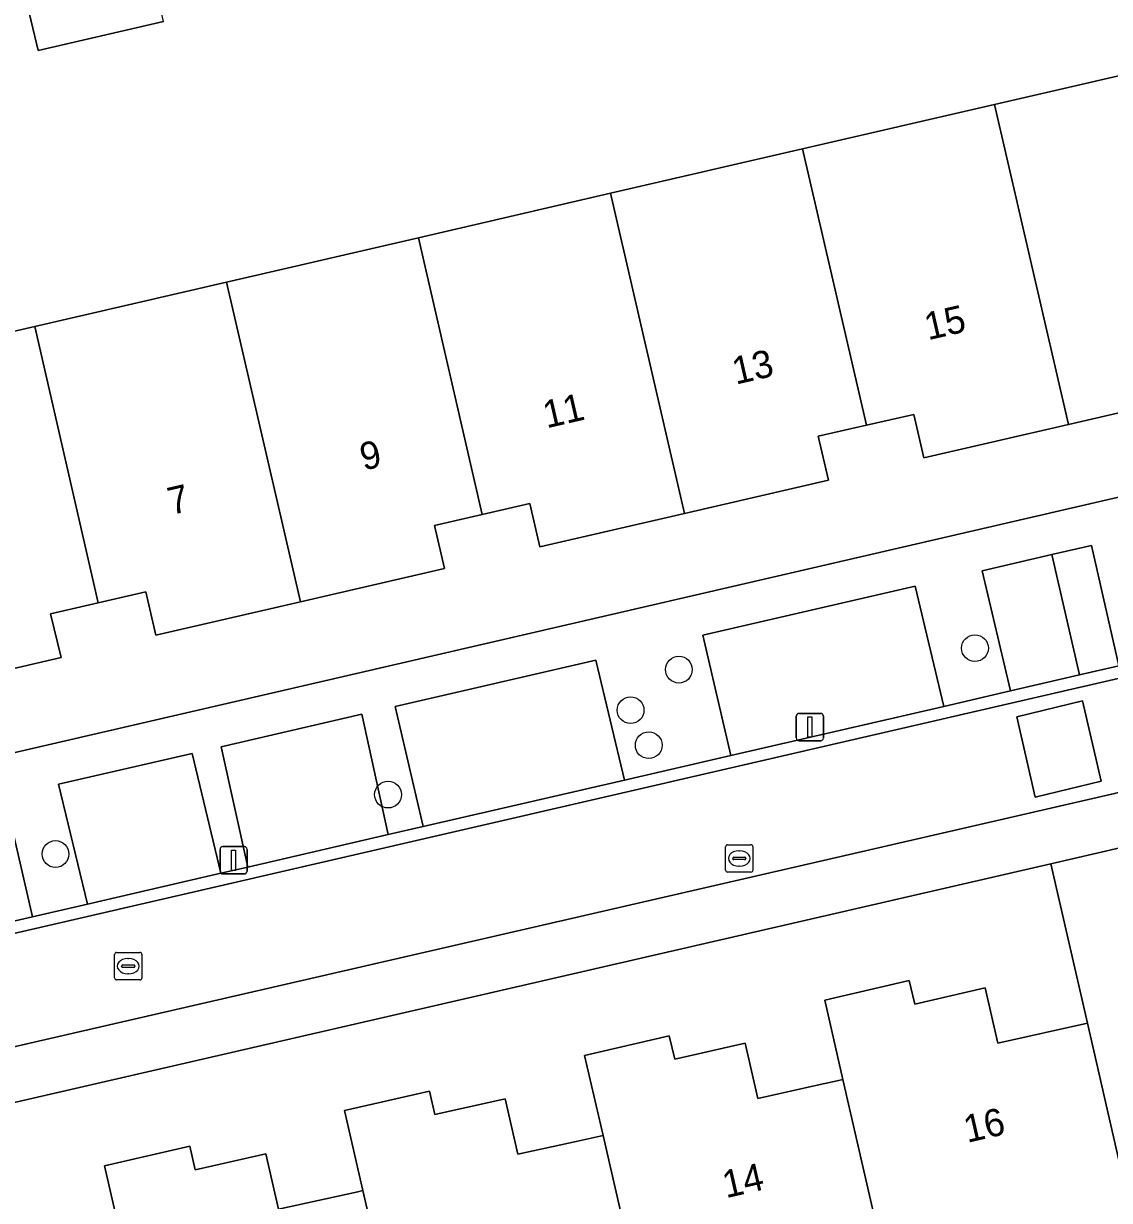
# Model space of a CAD drawing. Extents: x 156412 to 157779, y 382335 to 383768.
# Drawn here: x 156740.9 to 156780.58, y 382800.53 to 382843.53 of the extents above; entities that cross this region are included whole.
import ezdxf

# ---------------------------------------------------------------- set-up
doc = ezdxf.new("R2010")
doc.units = 0
for name, color, linetype in [('IMGEO_Berm_groen', 7, 'Continuous'), ('IMGEO_Boom', 7, 'Continuous'), ('IMGEO_Erf', 7, 'Continuous'), ('IMGEO_Lichtmast', 7, 'Continuous'), ('IMGEO_Pand', 7, 'Continuous'), ('IMGEO_Pand_nummerreeks', 7, 'Continuous'), ('IMGEO_Parkeervlak_open', 7, 'Continuous'), ('IMGEO_Rijbaan_lokaal_gesloten', 7, 'Continuous'), ('IMGEO_Rijbaan_lokaal_open', 7, 'Continuous'), ('IMGEO_Rioolput', 7, 'Continuous'), ('IMGEO_Voetpad_open', 7, 'Continuous')]:
    doc.layers.add(name, color=color, linetype=linetype)

msp = doc.modelspace()

# ---------------------------------------------------------------- linework, layer by layer
at = {"layer": 'IMGEO_Berm_groen'}
msp.add_lwpolyline([(156779.921, 382824.46), (156778.474, 382824.126), (156779.481, 382819.729), (156780.925, 382820.063)], close=True, dxfattribs=at)
at = {"layer": 'IMGEO_Boom'}
for centre in [(156775.662, 382820.71), (156764.843, 382819.925), (156763.079, 382818.443), (156763.742, 382817.164), (156754.215, 382815.36), (156742.063, 382813.189)]:
    msp.add_circle(centre, 0.489, dxfattribs=at)
at = {"layer": 'IMGEO_Erf'}
for points in [[(156746.004, 382843.602), (156741.43, 382842.544), (156740.913, 382844.692)], [(156738.623, 382844.151), (156739.488, 382840.289), (156734.427, 382839.126), (156731.822, 382830.272), (156741.303, 382832.463), (156748.317, 382834.083), (156755.331, 382835.704), (156762.345, 382837.325), (156769.36, 382838.946), (156776.374, 382840.566), (156783.388, 382842.187)], [(156728.366, 382814.072), (156850.038, 382842.208)], [(156784.347, 382830.093), (156779.075, 382828.879), (156773.79, 382827.662), (156773.424, 382829.251), (156771.693, 382828.853), (156769.935, 382828.448), (156770.313, 382826.852), (156765.048, 382825.633), (156759.766, 382824.41), (156759.399, 382825.998), (156757.658, 382825.595), (156755.911, 382825.191), (156756.278, 382823.614), (156751.018, 382822.4), (156745.735, 382821.181), (156745.369, 382822.769), (156743.617, 382822.365), (156741.88, 382821.964), (156742.266, 382820.374), (156736.812, 382819.1)], [(156744.524, 382798.891), (156743.854, 382801.802), (156746.977, 382802.513), (156747.173, 382801.655), (156749.747, 382802.241), (156750.209, 382800.213), (156752.332, 382800.682), (156753.109, 382800.853), (156753.294, 382800.894), (156752.619, 382803.824), (156755.731, 382804.528), (156755.925, 382803.67), (156758.5, 382804.252), (156758.959, 382802.223), (156761.094, 382802.691), (156761.86, 382802.859), (156762.07, 382802.905), (156761.396, 382805.835), (156764.492, 382806.547), (156764.689, 382805.69), (156767.262, 382806.281), (156767.728, 382804.254), (156770.011, 382804.764), (156770.627, 382804.901), (156770.837, 382804.948), (156770.171, 382807.854), (156773.264, 382808.567), (156773.462, 382807.709), (156776.034, 382808.302), (156776.501, 382806.275), (156779.772, 382807.008), (156778.432, 382812.831), (156707.908, 382796.596)]]:
    msp.add_lwpolyline(points, dxfattribs=at)
at = {"layer": 'IMGEO_Lichtmast'}
for p, q in [((156769.134, 382817.428), (156769.134, 382818.228)), ((156769.134, 382818.228), (156769.134, 382817.428)), ((156769.234, 382818.328), (156770.024, 382818.328)), ((156770.024, 382818.328), (156769.234, 382818.328)), ((156770.124, 382818.228), (156770.124, 382817.428)), ((156770.124, 382817.428), (156770.124, 382818.228)), ((156770.024, 382817.328), (156769.234, 382817.328)), ((156769.234, 382817.328), (156770.024, 382817.328)), ((156748.175, 382813.46), (156748.965, 382813.46)), ((156748.965, 382813.46), (156748.175, 382813.46)), ((156748.075, 382812.56), (156748.075, 382813.36)), ((156748.075, 382813.36), (156748.075, 382812.56)), ((156749.065, 382813.36), (156749.065, 382812.56)), ((156749.065, 382812.56), (156749.065, 382813.36)), ((156748.965, 382812.46), (156748.175, 382812.46)), ((156748.175, 382812.46), (156748.965, 382812.46))]:
    msp.add_line(p, q, dxfattribs=at)
for points in [[(156769.554, 382818.203), (156769.704, 382818.203), (156769.704, 382817.453), (156769.554, 382817.453), (156769.554, 382818.203)], [(156748.495, 382813.335), (156748.645, 382813.335), (156748.645, 382812.585), (156748.495, 382812.585), (156748.495, 382813.335)]]:
    msp.add_lwpolyline(points, dxfattribs=at)
for centre, start, end in [((156769.234, 382818.228), 90, 180), ((156769.234, 382818.228), 90, 180), ((156770.024, 382818.228), 0, 90), ((156770.024, 382818.228), 360, 90), ((156769.234, 382817.428), 180, 270), ((156769.234, 382817.428), 180, 270), ((156770.024, 382817.428), 270, 0), ((156770.024, 382817.428), 270, 0), ((156748.175, 382813.36), 90, 180), ((156748.175, 382813.36), 90, 180), ((156748.965, 382813.36), 0, 90), ((156748.965, 382813.36), 360, 90), ((156748.175, 382812.56), 180, 270), ((156748.175, 382812.56), 180, 270), ((156748.965, 382812.56), 270, 0), ((156748.965, 382812.56), 270, 0)]:
    msp.add_arc(centre, 0.1, start, end, dxfattribs=at)
at = {"layer": 'IMGEO_Pand'}
for points in [[(156745.506, 382845.761), (156740.913, 382844.692), (156741.43, 382842.544), (156746.004, 382843.602)], [(156776.374, 382840.566), (156779.075, 382828.879), (156784.347, 382830.093), (156783.962, 382831.668), (156785.725, 382832.077), (156783.388, 382842.187)], [(156769.36, 382838.946), (156771.693, 382828.853), (156773.424, 382829.251), (156773.79, 382827.662), (156779.075, 382828.879), (156776.374, 382840.566)], [(156769.36, 382838.946), (156762.345, 382837.325), (156765.048, 382825.633), (156770.313, 382826.852), (156769.935, 382828.448), (156771.693, 382828.853)], [(156757.658, 382825.595), (156759.399, 382825.998), (156759.766, 382824.41), (156765.048, 382825.633), (156762.345, 382837.325), (156755.331, 382835.704)], [(156748.317, 382834.083), (156751.018, 382822.4), (156756.278, 382823.614), (156755.911, 382825.191), (156757.658, 382825.595), (156755.331, 382835.704)], [(156741.303, 382832.463), (156743.617, 382822.365), (156745.369, 382822.769), (156745.735, 382821.181), (156751.018, 382822.4), (156748.317, 382834.083)], [(156741.303, 382832.463), (156731.822, 382830.272), (156728.459, 382818.77), (156736.42, 382820.595), (156736.812, 382819.1), (156742.266, 382820.374), (156741.88, 382821.964), (156743.617, 382822.365)], [(156779.772, 382807.008), (156776.501, 382806.275), (156776.034, 382808.302), (156773.462, 382807.709), (156773.264, 382808.567), (156770.171, 382807.854), (156770.837, 382804.948), (156773.17, 382794.779), (156782.104, 382796.837)], [(156770.837, 382804.948), (156770.627, 382804.901), (156770.011, 382804.764), (156767.728, 382804.254), (156767.262, 382806.281), (156764.689, 382805.69), (156764.492, 382806.547), (156761.396, 382805.835), (156762.07, 382802.905), (156764.402, 382792.758), (156764.802, 382791.291), (156769.78, 382792.438), (156769.439, 382793.919), (156773.17, 382794.779)], [(156762.07, 382802.905), (156761.86, 382802.859), (156761.094, 382802.691), (156758.959, 382802.223), (156758.5, 382804.252), (156755.925, 382803.67), (156755.731, 382804.528), (156752.619, 382803.824), (156753.294, 382800.894), (156755.634, 382790.738), (156764.402, 382792.758)], [(156753.294, 382800.894), (156753.109, 382800.853), (156752.332, 382800.682), (156750.209, 382800.213), (156749.747, 382802.241), (156747.173, 382801.655), (156746.977, 382802.513), (156743.854, 382801.802), (156744.524, 382798.891), (156746.866, 382788.718), (156755.634, 382790.738)]]:
    msp.add_lwpolyline(points, close=True, dxfattribs=at)
at = {"layer": 'IMGEO_Parkeervlak_open'}
for points in [[(156778.474, 382824.126), (156775.92, 382823.536), (156776.96, 382819.147), (156779.481, 382819.729)], [(156773.482, 382822.972), (156765.72, 382821.179), (156766.74, 382816.788), (156774.52, 382818.584)], [(156761.803, 382820.273), (156754.476, 382818.58), (156755.496, 382814.192), (156762.858, 382815.891)], [(156753.263, 382818.3), (156748.111, 382817.109), (156749.094, 382812.714), (156754.223, 382813.898)], [(156747.06, 382816.866), (156742.169, 382815.736), (156743.228, 382811.36), (156748.109, 382812.486)], [(156740.217, 382815.285), (156735.282, 382814.144), (156736.304, 382809.761), (156741.228, 382810.898)]]:
    msp.add_lwpolyline(points, close=True, dxfattribs=at)
at = {"layer": 'IMGEO_Rijbaan_lokaal_gesloten'}
msp.add_lwpolyline([(156925.817, 382853.068), (156855.39, 382836.785), (156816.178, 382827.739), (156776.982, 382818.697), (156706.623, 382802.451), (156704.67, 382802.003), (156705.372, 382798.026), (156707.336, 382798.509), (156707.464, 382798.538), (156780.281, 382815.295), (156817.084, 382823.811), (156856.378, 382832.904)], dxfattribs=at)
msp.add_lwpolyline([(156780.274, 382815.845), (156777.858, 382815.266), (156777.194, 382818.202), (156779.591, 382818.789)], close=True, dxfattribs=at)
at = {"layer": 'IMGEO_Rijbaan_lokaal_open'}
for points in [[(156704.67, 382802.003), (156706.623, 382802.451), (156776.982, 382818.697), (156816.178, 382827.739), (156855.39, 382836.785), (156925.817, 382853.068)], [(156780.925, 382820.063), (156779.481, 382819.729), (156776.96, 382819.147), (156774.52, 382818.584), (156766.74, 382816.788), (156762.858, 382815.891), (156755.496, 382814.192), (156754.223, 382813.898), (156749.094, 382812.714), (156748.109, 382812.486), (156743.228, 382811.36), (156741.228, 382810.898), (156736.304, 382809.761), (156734.056, 382809.242), (156729.128, 382808.105), (156728.437, 382807.945), (156727.852, 382807.81), (156723.383, 382806.779), (156719.402, 382805.859)]]:
    msp.add_lwpolyline(points, dxfattribs=at)
msp.add_lwpolyline([(156777.858, 382815.266), (156780.274, 382815.845), (156779.591, 382818.789), (156777.194, 382818.202)], close=True, dxfattribs=at)
at = {"layer": 'IMGEO_Rioolput'}
for p, q in [((156766.55, 382812.601), (156766.55, 382813.453)), ((156766.625, 382813.527), (156767.477, 382813.527)), ((156767.551, 382813.453), (156767.551, 382812.601)), ((156766.809, 382813.021), (156766.809, 382813.033)), ((156766.852, 382813.07), (156767.25, 382813.07)), ((156767.038, 382813.307), (156767.063, 382813.307)), ((156767.293, 382813.033), (156767.293, 382813.021)), ((156767.247, 382812.984), (156766.849, 382812.984)), ((156767.061, 382812.747), (156767.036, 382812.747)), ((156767.477, 382812.527), (156766.625, 382812.527)), ((156744.296, 382809.592), (156745.148, 382809.592)), ((156744.221, 382808.666), (156744.221, 382809.518)), ((156744.709, 382809.372), (156744.734, 382809.372)), ((156745.222, 382809.518), (156745.222, 382808.666)), ((156744.48, 382809.086), (156744.48, 382809.098)), ((156744.918, 382809.049), (156744.52, 382809.049)), ((156744.523, 382809.135), (156744.921, 382809.135)), ((156744.732, 382808.812), (156744.707, 382808.812)), ((156744.964, 382809.098), (156744.964, 382809.086)), ((156745.148, 382808.592), (156744.296, 382808.592))]:
    msp.add_line(p, q, dxfattribs=at)
for points in [[(156766.55, 382812.601), (156766.55, 382813.453)], [(156766.625, 382813.527), (156767.477, 382813.527)], [(156767.551, 382813.453), (156767.551, 382812.601)], [(156767.477, 382812.527), (156766.625, 382812.527)], [(156744.296, 382809.592), (156745.148, 382809.592)], [(156744.221, 382808.666), (156744.221, 382809.518)], [(156745.222, 382809.518), (156745.222, 382808.666)], [(156745.148, 382808.592), (156744.296, 382808.592)]]:
    msp.add_lwpolyline(points, dxfattribs=at)
for centre, radius, start, end in [((156766.627, 382813.451), 0.0765, 91.552, 178.448), ((156766.627, 382813.451), 0.0765, 91.552, 178.448), ((156767.475, 382813.451), 0.0765, 1.552, 88.448), ((156767.475, 382813.451), 0.0765, 1.552, 88.448), ((156766.849, 382813.03), 0.0403, 85.8775, 175.7526), ((156766.846, 382813.02), 0.0366, 178.938, 274.7102), ((156767.25, 382813.027), 0.043, 264.8664, 352.4533), ((156767.254, 382813.032), 0.0386, 1.7309, 96.639), ((156766.627, 382812.603), 0.0765, 181.552, 268.448), ((156766.627, 382812.603), 0.0765, 181.552, 268.448), ((156767.475, 382812.603), 0.0765, 271.552, 358.448), ((156767.475, 382812.603), 0.0765, 271.552, 358.448), ((156744.298, 382809.516), 0.0765, 91.552, 178.448), ((156744.298, 382809.516), 0.0765, 91.552, 178.448), ((156745.146, 382809.516), 0.0765, 1.552, 88.448), ((156745.146, 382809.516), 0.0765, 1.552, 88.448), ((156744.52, 382809.095), 0.0403, 85.8775, 175.7526), ((156744.517, 382809.085), 0.0366, 178.938, 274.7102), ((156744.921, 382809.092), 0.043, 264.8664, 352.4533), ((156744.925, 382809.097), 0.0386, 1.7309, 96.639), ((156744.298, 382808.668), 0.0765, 181.552, 268.448), ((156744.298, 382808.668), 0.0765, 181.552, 268.448), ((156745.146, 382808.668), 0.0765, 271.552, 358.448), ((156745.146, 382808.668), 0.0765, 271.552, 358.448)]:
    msp.add_arc(centre, radius, start, end, dxfattribs=at)
for centre, major_axis, ratio, start_param, end_param in [((156767.037, 382813.027), (-0.387, 0.002), 0.722429, 4.712389, 7.853982), ((156767.062, 382813.027), (-0.39, 0.002), 0.717154, 1.570796, 4.712389), ((156744.708, 382809.092), (-0.387, 0.002), 0.722429, 4.712389, 7.853982), ((156744.733, 382809.092), (-0.39, 0.002), 0.717154, 1.570796, 4.712389)]:
    msp.add_ellipse(centre, major_axis=major_axis, ratio=ratio, start_param=start_param, end_param=end_param, dxfattribs=at)
at = {"layer": 'IMGEO_Voetpad_open'}
for points in [[(156852.727, 382829.996), (156854.08, 382830.294), (156856.714, 382830.844), (156856.91, 382830.891), (156859.126, 382831.425), (156927.114, 382847.315), (156926.664, 382849.268), (156923.197, 382848.454), (156856.378, 382832.904), (156817.084, 382823.811), (156780.281, 382815.295), (156707.464, 382798.538), (156707.908, 382796.596), (156778.432, 382812.831), (156780.962, 382813.412), (156782.34, 382813.73)], [(156787.72, 382784.234), (156780.962, 382813.412), (156778.432, 382812.831), (156779.772, 382807.008), (156782.104, 382796.837), (156784.918, 382784.438), (156785.319, 382782.658), (156785.823, 382780.519), (156787.812, 382771.96), (156790.521, 382760.248), (156791.208, 382757.283), (156793.73, 382757.867), (156788.095, 382782.246)]]:
    msp.add_lwpolyline(points, close=True, dxfattribs=at)
for points in [[(156850.038, 382842.208), (156728.366, 382814.072)], [(156740.217, 382815.285), (156741.228, 382810.898), (156743.228, 382811.36), (156742.169, 382815.736), (156747.06, 382816.866), (156748.109, 382812.486), (156749.094, 382812.714), (156748.111, 382817.109), (156753.263, 382818.3), (156754.223, 382813.898), (156755.496, 382814.192), (156754.476, 382818.58), (156761.803, 382820.273), (156762.858, 382815.891), (156766.74, 382816.788), (156765.72, 382821.179), (156773.482, 382822.972), (156774.52, 382818.584), (156776.96, 382819.147), (156775.92, 382823.536), (156778.474, 382824.126), (156779.921, 382824.46), (156780.925, 382820.063)]]:
    msp.add_lwpolyline(points, dxfattribs=at)

# ---------------------------------------------------------------- texts
at = {"layer": 'IMGEO_Pand_nummerreeks'}
for s, rotation, p in [('15', 13.0041, (156773.946, 382831.955)), ('13', 13.0041, (156766.921, 382830.333)), ('11', 13.0041, (156760.007, 382828.736)), ('9', 13.0041, (156753.319, 382827.192)), ('7', 13.0041, (156746.294, 382825.57)), ('16', 12.9202, (156775.381, 382802.635)), ('14', 12.9202, (156766.564, 382800.613))]:
    msp.add_text(s, height=1, rotation=rotation, dxfattribs=at).set_placement(p)

doc.saveas('drawing.dxf')
